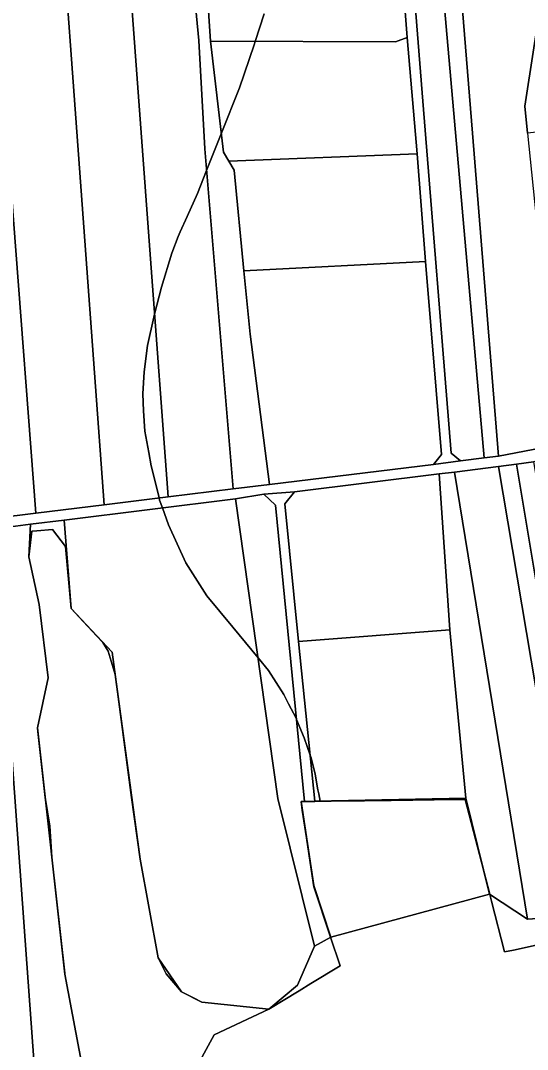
# Model space of a CAD drawing. Extents: x -521939 to -516426, y -1197857 to -1189551.
# Drawn here: x -518510 to -518291.1, y -1192547.2 to -1192103.1 of the extents above; entities that cross this region are included whole.
import ezdxf

# ---------------------------------------------------------------- set-up
doc = ezdxf.new("R2010")
doc.units = 0
for name, color, linetype in [('95610013', 7, 'Continuous'), ('95620013', 7, 'Continuous'), ('95640013', 7, 'Continuous'), ('95660013', 7, 'Continuous')]:
    doc.layers.add(name, color=color, linetype=linetype)

msp = doc.modelspace()

# ---------------------------------------------------------------- linework, layer by layer
at = {"layer": '95610013'}
for points in [[(-518307.55, -1191787.05), (-518305.35, -1191806.74), (-518287.42, -1191989.44), (-518284.75, -1192091.34), (-518292.25, -1192140.07), (-518291.06, -1192151.72), (-518277.44, -1192285.07), (-518284.92, -1192287.57), (-518303.55, -1192291.15), (-518314.83, -1192151.68), (-518328.91, -1191977.59), (-518343.95, -1191791.63)], [(-518303.55, -1192291.15), (-518309.77, -1192291.81), (-518322.59, -1192146.47), (-518338.17, -1191969.84), (-518353.78, -1191792.87), (-518343.95, -1191791.63), (-518328.91, -1191977.59), (-518314.83, -1192151.68)], [(-518309.77, -1192291.81), (-518320.04, -1192293.11), (-518324, -1192289.89), (-518336.18, -1192137.91), (-518350.83, -1191955.11), (-518369.24, -1191799.59), (-518365.14, -1191794.33), (-518353.78, -1191792.87), (-518338.17, -1191969.84), (-518322.59, -1192146.47)], [(-518503.41, -1192315.74), (-518520.94, -1192317.92), (-518532.16, -1192180.1), (-518546.52, -1192003.71), (-518540.04, -1192004.16), (-518526.74, -1192009.01), (-518513.04, -1192189.13)], [(-518495.32, -1192019.58), (-518482.19, -1192198.12), (-518473.81, -1192312.07), (-518503.41, -1192315.74), (-518513.04, -1192189.13), (-518526.74, -1192009.01)], [(-518467.2, -1192024.87), (-518453.83, -1192205.92), (-518446.24, -1192308.7), (-518473.81, -1192312.07), (-518482.19, -1192198.12), (-518495.32, -1192019.58), (-518489.35, -1192021.32)], [(-518467.2, -1192024.87), (-518455.87, -1192026.74), (-518439.37, -1192024.6), (-518439.2, -1192046.97), (-518433.03, -1192111.71), (-518430.38, -1192158.5), (-518418.17, -1192305.22), (-518446.24, -1192308.7), (-518453.83, -1192205.92)], [(-518338.7, -1192160.53), (-518420.04, -1192163.76), (-518422.39, -1192159.94), (-518427.94, -1192112.02), (-518348.03, -1192112.23), (-518343.05, -1192110.36)], [(-518335.06, -1192207.13), (-518413.57, -1192211.06), (-518417.67, -1192167.63), (-518420.04, -1192163.76), (-518338.7, -1192160.53)], [(-518413.57, -1192211.06), (-518335.06, -1192207.13), (-518328.21, -1192290.41), (-518331.67, -1192294.67), (-518402.53, -1192303.29), (-518410.84, -1192238.5)], [(-518288.5, -1192293.61), (-518256.32, -1192481.37), (-518264.06, -1192484.57), (-518295.81, -1192294.58)], [(-518391.69, -1192306.48), (-518329.21, -1192298.73), (-518324.57, -1192366.1), (-518389.88, -1192371.2), (-518395.89, -1192311.75)], [(-518322.58, -1192298.02), (-518303.63, -1192295.61), (-518271.35, -1192486.64), (-518286.74, -1192490.66), (-518291.1, -1192490.96)], [(-518303.63, -1192295.61), (-518295.81, -1192294.58), (-518264.06, -1192484.57), (-518271.35, -1192486.64)], [(-518417.11, -1192309.5), (-518398.83, -1192438.94), (-518383.02, -1192502.68), (-518390.43, -1192519.48), (-518402.81, -1192529.91), (-518431.68, -1192526.89), (-518440.4, -1192522.41), (-518450.59, -1192507.65), (-518458.28, -1192465.08), (-518470.37, -1192375.68), (-518488.1, -1192356.89), (-518491.21, -1192318.79)], [(-518506.43, -1192334.55), (-518501.93, -1192355.15), (-518498.06, -1192386.81), (-518502.71, -1192408.4), (-518490.86, -1192514.75), (-518481.29, -1192565.14), (-518494.97, -1192605.71), (-518498.14, -1192635.04), (-518508, -1192500.15), (-518520.99, -1192322.44), (-518505.72, -1192320.55)], [(-518536.05, -1192324.32), (-518520.99, -1192322.44), (-518508, -1192500.15), (-518498.14, -1192635.04), (-518511.48, -1192649.99), (-518522.47, -1192504.32)], [(-518389.88, -1192371.2), (-518324.57, -1192366.1), (-518317.74, -1192438.8), (-518382.95, -1192440.13)]]:
    msp.add_lwpolyline(points, close=True, dxfattribs=at)
at = {"layer": '95620013'}
msp.add_lwpolyline([(-518382.95, -1192440.13), (-518317.74, -1192438.8), (-518307.39, -1192480.19), (-518376, -1192498.77), (-518383.26, -1192476.52), (-518388.86, -1192440.23), (-518387.29, -1192440.2)], close=True, dxfattribs=at)
msp.add_lwpolyline([(-518455.63, -1192594.52), (-518426.41, -1192540.96), (-518402.81, -1192529.91), (-518390.43, -1192519.48), (-518383.02, -1192502.68), (-518376, -1192498.77), (-518307.39, -1192480.19), (-518291.1, -1192490.96), (-518286.74, -1192490.66), (-518271.35, -1192486.64), (-518264.06, -1192484.57), (-518256.32, -1192481.37), (-518252.12, -1192479.64), (-518249.11, -1192477.24), (-518247.89, -1192460.32), (-518248.67, -1192455.37), (-518241.27, -1192451.03), (-518231.96, -1192483.63), (-518227.97, -1192505.73), (-518229, -1192513.08), (-518232, -1192519.87), (-518236.78, -1192525.6), (-518246.71, -1192536.92), (-518287.07, -1192572.91)], dxfattribs=at)
at = {"layer": '95640013'}
for points in [[(-518285.42, -1191826.12), (-518283.49, -1191853.16), (-518284.63, -1191926.19), (-518280.69, -1191975.27), (-518276.42, -1191999.25), (-518272.1, -1192076.35), (-518275.47, -1192109.47), (-518276.97, -1192150.12), (-518291.06, -1192151.72), (-518292.25, -1192140.07), (-518284.75, -1192091.34), (-518287.42, -1191989.44), (-518305.35, -1191806.74), (-518307.55, -1191787.05), (-518293.44, -1191785.24), (-518290.41, -1191787.66), (-518290.26, -1191802.68)], [(-518417.67, -1192167.63), (-518413.57, -1192211.06), (-518410.84, -1192238.5), (-518402.53, -1192303.29), (-518418.17, -1192305.22), (-518430.38, -1192158.5), (-518433.03, -1192111.71), (-518439.2, -1192046.97), (-518439.37, -1192024.6), (-518433.62, -1192027.04), (-518427.94, -1192112.02), (-518422.39, -1192159.94), (-518420.04, -1192163.76)], [(-518433.62, -1192027.04), (-518350.12, -1192071.56), (-518345.44, -1192078.61), (-518343.05, -1192110.36), (-518348.03, -1192112.23), (-518427.94, -1192112.02)], [(-518322.58, -1192298.02), (-518291.1, -1192490.96), (-518307.39, -1192480.19), (-518317.74, -1192438.8), (-518324.57, -1192366.1), (-518329.21, -1192298.73)], [(-518399.87, -1192312.23), (-518387.29, -1192440.2), (-518388.86, -1192440.23), (-518383.26, -1192476.52), (-518376, -1192498.77), (-518383.02, -1192502.68), (-518398.83, -1192438.94), (-518417.11, -1192309.5), (-518404.85, -1192307.6)], [(-518395.89, -1192311.75), (-518389.88, -1192371.2), (-518382.95, -1192440.13), (-518387.29, -1192440.2), (-518399.87, -1192312.23), (-518404.85, -1192307.6), (-518391.69, -1192306.48)], [(-518491.21, -1192318.79), (-518488.1, -1192356.89), (-518470.37, -1192375.68), (-518458.28, -1192465.08), (-518450.59, -1192507.65), (-518440.4, -1192522.41), (-518431.68, -1192526.89), (-518402.81, -1192529.91), (-518426.41, -1192540.96), (-518455.63, -1192594.52), (-518457.8, -1192608.96), (-518468.77, -1192611.88), (-518498.14, -1192635.04), (-518494.97, -1192605.71), (-518481.29, -1192565.14), (-518490.86, -1192514.75), (-518502.71, -1192408.4), (-518498.06, -1192386.81), (-518501.93, -1192355.15), (-518506.43, -1192334.55), (-518505.72, -1192320.55)]]:
    msp.add_lwpolyline(points, close=True, dxfattribs=at)
for points in [[(-518350.83, -1191955.11), (-518336.18, -1192137.91), (-518324, -1192289.89), (-518320.04, -1192293.11), (-518331.67, -1192294.67), (-518328.21, -1192290.41), (-518335.06, -1192207.13), (-518338.7, -1192160.53), (-518343.05, -1192110.36), (-518345.44, -1192078.61)], [(-518520.94, -1192317.92), (-518503.41, -1192315.74), (-518473.81, -1192312.07), (-518446.24, -1192308.7), (-518418.17, -1192305.22), (-518402.53, -1192303.29), (-518331.67, -1192294.67), (-518320.04, -1192293.11), (-518309.77, -1192291.81), (-518303.55, -1192291.15), (-518284.92, -1192287.57), (-518277.44, -1192285.07), (-518270.3, -1192281.44), (-518264.35, -1192277.49), (-518256.34, -1192269.71), (-518254.03, -1192267.09), (-518247.4, -1192259.59), (-518178.75, -1192170.29), (-518155.32, -1192139.69), (-518080.12, -1192041.74)], [(-518084.56, -1192055.3), (-518130.19, -1192114.62), (-518252.08, -1192273.08), (-518261.22, -1192282.2), (-518268.69, -1192287.05), (-518275.85, -1192290.27), (-518288.5, -1192293.61), (-518295.81, -1192294.58), (-518303.63, -1192295.61), (-518322.58, -1192298.02), (-518329.21, -1192298.73), (-518391.69, -1192306.48), (-518404.85, -1192307.6), (-518417.11, -1192309.5), (-518491.21, -1192318.79), (-518505.72, -1192320.55), (-518520.99, -1192322.44)]]:
    msp.add_lwpolyline(points, dxfattribs=at)
at = {"layer": '95660013'}
for points in [[(-518404.73, -1192100.17), (-518408.59, -1192112.07), (-518409.07, -1192113.56), (-518415.41, -1192132.1), (-518423.32, -1192151.95), (-518429.61, -1192167.75), (-518433.6, -1192177.76), (-518438.07, -1192187.6), (-518441.11, -1192194.31), (-518441.86, -1192196.25), (-518444.63, -1192203.46), (-518449.09, -1192218.14), (-518452.06, -1192229.89), (-518452.38, -1192231.16), (-518455.08, -1192243.37), (-518456.61, -1192254.76), (-518457.19, -1192264.26), (-518456.84, -1192271.54), (-518456.25, -1192280.34), (-518454.6, -1192289.47), (-518453.55, -1192295.25), (-518451.47, -1192303.79), (-518450.16, -1192309.18), (-518449.92, -1192310.16), (-518448.72, -1192313.46), (-518446.04, -1192320.84), (-518438.65, -1192337.15), (-518429.49, -1192351.35), (-518418.34, -1192364.97), (-518407.42, -1192378.13), (-518402.85, -1192383.63), (-518396.28, -1192394.08), (-518394.22, -1192398.05), (-518390.99, -1192404.29), (-518390.77, -1192404.82), (-518387.47, -1192412.74), (-518384.95, -1192420.2), (-518384.54, -1192421.43), (-518382.78, -1192428.47), (-518381.55, -1192435.16), (-518381.22, -1192436.95), (-518380.63, -1192440.1), (-518382.95, -1192440.14), (-518387.29, -1192440.21), (-518387.83, -1192440.22), (-518388.68, -1192440.23), (-518388.86, -1192440.23), (-518388.3, -1192443.96), (-518386.52, -1192455.94), (-518384.94, -1192466.52), (-518383.38, -1192477), (-518376.08, -1192498.81), (-518371.95, -1192511.15), (-518384.59, -1192518.83), (-518389.68, -1192521.93), (-518402.81, -1192529.91), (-518431.68, -1192526.89), (-518435.02, -1192525.17), (-518440.4, -1192522.41), (-518447.09, -1192514.61), (-518448.1, -1192512.6), (-518450.59, -1192507.65), (-518458.28, -1192465.08), (-518462.09, -1192438.42), (-518467.75, -1192395.03), (-518469.06, -1192385.36), (-518472.07, -1192375.29), (-518474.42, -1192371.63), (-518476.99, -1192368.86), (-518482.91, -1192362.48), (-518488.1, -1192356.89), (-518490.51, -1192330.14), (-518496.23, -1192322.73), (-518502.9, -1192323.29), (-518505.09, -1192323.47), (-518506.43, -1192334.55), (-518501.93, -1192355.15), (-518498.06, -1192386.81), (-518502.66, -1192408.37), (-518502.53, -1192410.01), (-518499.36, -1192438.48), (-518497.37, -1192450.86), (-518496.49, -1192464.23), (-518490.91, -1192514.29), (-518490.84, -1192514.76), (-518481.29, -1192565.14)], [(-518242.45, -1192492.31), (-518297.12, -1192504.33), (-518300.93, -1192505.17), (-518306.58, -1192483.27), (-518307.04, -1192481.48), (-518307.37, -1192480.2), (-518317.93, -1192439.33), (-518318.08, -1192439.33), (-518321.93, -1192439.38), (-518349.89, -1192439.74), (-518361.41, -1192439.88), (-518375.8, -1192440.06), (-518380.63, -1192440.1), (-518381.22, -1192436.95), (-518381.55, -1192435.16), (-518382.78, -1192428.47), (-518384.54, -1192421.43), (-518384.95, -1192420.2), (-518387.47, -1192412.74), (-518390.77, -1192404.82), (-518390.99, -1192404.29), (-518394.22, -1192398.05), (-518396.28, -1192394.08), (-518402.85, -1192383.63), (-518407.42, -1192378.13), (-518418.34, -1192364.97), (-518429.49, -1192351.35), (-518438.65, -1192337.15), (-518446.04, -1192320.84), (-518448.72, -1192313.46), (-518449.92, -1192310.16), (-518450.16, -1192309.18), (-518451.47, -1192303.79), (-518453.55, -1192295.25), (-518454.6, -1192289.47), (-518456.25, -1192280.34), (-518456.84, -1192271.54), (-518457.19, -1192264.26), (-518456.61, -1192254.76), (-518455.08, -1192243.37), (-518452.38, -1192231.16), (-518452.06, -1192229.89), (-518449.09, -1192218.14), (-518444.63, -1192203.46), (-518441.86, -1192196.25), (-518441.11, -1192194.31), (-518438.07, -1192187.6), (-518433.6, -1192177.76), (-518429.61, -1192167.75), (-518423.32, -1192151.95), (-518415.41, -1192132.1), (-518409.07, -1192113.56), (-518408.59, -1192112.07), (-518404.73, -1192100.17)], [(-518481.29, -1192565.14), (-518490.84, -1192514.76), (-518490.91, -1192514.29), (-518496.49, -1192464.23), (-518497.37, -1192450.86), (-518499.36, -1192438.48), (-518502.53, -1192410.01), (-518502.66, -1192408.37), (-518498.06, -1192386.81), (-518501.93, -1192355.15), (-518506.43, -1192334.55), (-518505.09, -1192323.47), (-518502.9, -1192323.29), (-518496.23, -1192322.73), (-518490.51, -1192330.14), (-518488.1, -1192356.89), (-518482.91, -1192362.48), (-518476.99, -1192368.86), (-518474.42, -1192371.63), (-518472.07, -1192375.29), (-518469.06, -1192385.36), (-518467.75, -1192395.03), (-518462.09, -1192438.42), (-518458.28, -1192465.08), (-518450.59, -1192507.65), (-518448.1, -1192512.6), (-518447.09, -1192514.61), (-518440.4, -1192522.41), (-518435.02, -1192525.17), (-518431.68, -1192526.89), (-518402.81, -1192529.91), (-518389.68, -1192521.93), (-518384.59, -1192518.83), (-518371.95, -1192511.15), (-518376.08, -1192498.81), (-518383.38, -1192477), (-518384.94, -1192466.52), (-518386.52, -1192455.94), (-518388.3, -1192443.96), (-518388.86, -1192440.23), (-518388.68, -1192440.23), (-518387.83, -1192440.22), (-518387.29, -1192440.21), (-518382.95, -1192440.14), (-518380.63, -1192440.1), (-518375.8, -1192440.06), (-518361.41, -1192439.88), (-518349.89, -1192439.74), (-518321.93, -1192439.38), (-518318.08, -1192439.33), (-518317.93, -1192439.33), (-518307.37, -1192480.2), (-518307.04, -1192481.48), (-518306.58, -1192483.27), (-518300.93, -1192505.17), (-518297.12, -1192504.33), (-518242.45, -1192492.31)]]:
    msp.add_lwpolyline(points, dxfattribs=at)

doc.saveas('drawing.dxf')
